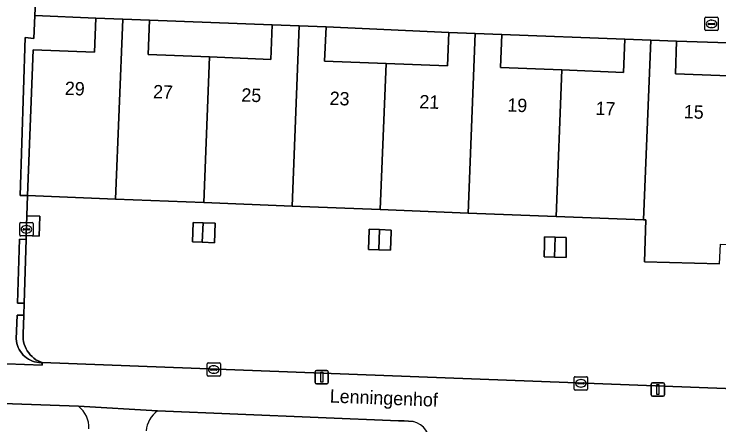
# Model space of a CAD drawing. Extents: x 160786 to 161429, y 386828 to 387485.
# Drawn here: x 161179.8 to 161232.7, y 387067.7 to 387098.5 of the extents above; entities that cross this region are included whole.
import ezdxf

# ---------------------------------------------------------------- set-up
doc = ezdxf.new("R2010")
doc.units = 0
for name, color, linetype in [('IMGEO_Brandkraan', 7, 'Continuous'), ('IMGEO_Erf', 7, 'Continuous'), ('IMGEO_Groenvoorziening', 7, 'Continuous'), ('IMGEO_Kolk', 7, 'Continuous'), ('IMGEO_Lichtmast', 7, 'Continuous'), ('IMGEO_Openbare_ruimte_label', 7, 'Continuous'), ('IMGEO_Pand', 7, 'Continuous'), ('IMGEO_Pand_nummerreeks', 7, 'Continuous'), ('IMGEO_Rijbaan_lokaal_open', 7, 'Continuous'), ('IMGEO_Voetpad_open', 7, 'Continuous')]:
    doc.layers.add(name, color=color, linetype=linetype)

msp = doc.modelspace()

# ---------------------------------------------------------------- linework, layer by layer
at = {"layer": 'IMGEO_Brandkraan'}
for p, q in [((161231.647, 387097.334), (161231.647, 387098.186)), ((161231.722, 387098.26), (161232.574, 387098.26)), ((161232.648, 387098.186), (161232.648, 387097.334)), ((161231.906, 387097.754), (161231.906, 387097.766)), ((161232.344, 387097.717), (161231.946, 387097.717)), ((161231.949, 387097.803), (161232.347, 387097.803)), ((161232.135, 387098.04), (161232.16, 387098.04)), ((161232.39, 387097.766), (161232.39, 387097.754)), ((161232.574, 387097.26), (161231.722, 387097.26)), ((161232.158, 387097.48), (161232.133, 387097.48))]:
    msp.add_line(p, q, dxfattribs=at)
for points in [[(161231.647, 387097.334), (161231.647, 387098.186)], [(161231.722, 387098.26), (161232.574, 387098.26)], [(161232.648, 387098.186), (161232.648, 387097.334)], [(161232.574, 387097.26), (161231.722, 387097.26)]]:
    msp.add_lwpolyline(points, dxfattribs=at)
for centre, radius, start, end in [((161231.724, 387098.184), 0.0765, 91.552, 178.448), ((161231.724, 387098.184), 0.0765, 91.552, 178.448), ((161232.572, 387098.184), 0.0765, 1.552, 88.448), ((161232.572, 387098.184), 0.0765, 1.552, 88.448), ((161231.946, 387097.763), 0.0403, 85.8775, 175.7526), ((161231.943, 387097.753), 0.0366, 178.938, 274.7102), ((161232.347, 387097.76), 0.043, 264.8664, 352.4533), ((161232.351, 387097.765), 0.0386, 1.7309, 96.639), ((161231.724, 387097.336), 0.0765, 181.552, 268.448), ((161231.724, 387097.336), 0.0765, 181.552, 268.448), ((161232.572, 387097.336), 0.0765, 271.552, 358.448), ((161232.572, 387097.336), 0.0765, 271.552, 358.448)]:
    msp.add_arc(centre, radius, start, end, dxfattribs=at)
for centre, major_axis, ratio, start_param, end_param in [((161232.134, 387097.76), (-0.387, 0.002), 0.722429, 4.712389, 7.853982), ((161232.159, 387097.76), (-0.39, 0.002), 0.717154, 1.570796, 4.712389)]:
    msp.add_ellipse(centre, major_axis=major_axis, ratio=ratio, start_param=start_param, end_param=end_param, dxfattribs=at)
at = {"layer": 'IMGEO_Erf'}
for points in [[(161181.375, 387098.392), (161181.29, 387096.662), (161180.66, 387096.74), (161180.273, 387084.9), (161180.819, 387084.884), (161181.251, 387095.814), (161185.861, 387095.632), (161185.963, 387098.203)], [(161189.98, 387098.045), (161189.878, 387095.468), (161194.485, 387095.286), (161199.088, 387095.105), (161199.191, 387097.704)], [(161203.222, 387097.545), (161203.12, 387094.979), (161207.73, 387094.797), (161212.338, 387094.615), (161212.437, 387097.114)], [(161216.409, 387096.957), (161216.312, 387094.494), (161220.922, 387094.312), (161225.535, 387094.13), (161225.634, 387096.626)], [(161229.53, 387096.472), (161229.433, 387094.021), (161234.095, 387093.837), (161238.757, 387093.653), (161238.856, 387096.178)], [(161193.217, 387081.413), (161193.265, 387082.866), (161193.993, 387082.842), (161194.907, 387082.811), (161194.859, 387081.358), (161193.935, 387081.389)], [(161207.178, 387080.817), (161206.4, 387080.845), (161206.452, 387082.308), (161206.454, 387082.363), (161207.238, 387082.334), (161208.118, 387082.303), (161208.116, 387082.249), (161208.113, 387082.17), (161208.064, 387080.785)], [(161219.623, 387081.802), (161220.426, 387081.773), (161221.24, 387081.743), (161221.236, 387080.237), (161220.366, 387080.266), (161219.599, 387080.291), (161219.61, 387081.265)]]:
    msp.add_lwpolyline(points, close=True, dxfattribs=at)
msp.add_lwpolyline([(161232.755, 387079.771), (161227.115, 387079.918), (161227.21, 387083.059), (161227.049, 387083.059), (161220.487, 387083.318), (161213.89, 387083.578), (161207.297, 387083.839), (161200.671, 387084.1), (161194.053, 387084.361), (161187.438, 387084.623), (161180.819, 387084.884), (161180.772, 387083.381), (161181.762, 387083.342), (161181.703, 387081.859), (161180.726, 387081.897), (161180.717, 387081.609), (161180.568, 387076.811), (161180.54, 387075.912), (161180.496, 387074.493), (161180.491, 387074.306), (161180.504, 387074.12), (161180.532, 387073.935), (161180.578, 387073.754), (161180.639, 387073.578), (161180.715, 387073.407), (161180.807, 387073.244), (161180.913, 387073.09), (161181.032, 387072.947), (161181.163, 387072.814), (161181.306, 387072.693), (161181.459, 387072.586), (161181.621, 387072.493), (161181.791, 387072.415), (161181.932, 387072.363), (161237.801, 387070.245)], dxfattribs=at)
at = {"layer": 'IMGEO_Groenvoorziening'}
for points in [[(161184.654, 387069.093), (161157.068, 387070.064)], [(161209.768, 387067.943), (161209.41, 387067.975), (161209.096, 387067.988), (161208.877, 387067.997), (161208.66, 387068.005), (161190.576, 387068.744)]]:
    msp.add_lwpolyline(points, dxfattribs=at)
for centre, radius, start, end in [((161183.394, 387067.485), 2.043, 357.8594, 51.9021), ((161191.848, 387067.023), 2.14, 126.4695, 173.9748), ((161209.309, 387066.25), 1.754, 358.5977, 74.8458)]:
    msp.add_arc(centre, radius, start, end, dxfattribs=at)
at = {"layer": 'IMGEO_Kolk'}
for p, q in [((161180.238, 387081.936), (161180.238, 387082.788)), ((161180.313, 387082.862), (161181.165, 387082.862)), ((161181.239, 387082.788), (161181.239, 387081.936)), ((161180.497, 387082.356), (161180.497, 387082.368)), ((161180.935, 387082.319), (161180.537, 387082.319)), ((161180.54, 387082.405), (161180.938, 387082.405)), ((161180.726, 387082.642), (161180.751, 387082.642)), ((161180.981, 387082.368), (161180.981, 387082.356)), ((161181.165, 387081.862), (161180.313, 387081.862)), ((161180.749, 387082.082), (161180.724, 387082.082)), ((161194.302, 387071.418), (161194.302, 387072.27)), ((161194.377, 387072.344), (161195.229, 387072.344)), ((161195.303, 387072.27), (161195.303, 387071.418)), ((161194.561, 387071.838), (161194.561, 387071.85)), ((161194.999, 387071.801), (161194.601, 387071.801)), ((161194.604, 387071.887), (161195.002, 387071.887)), ((161194.79, 387072.124), (161194.815, 387072.124)), ((161195.045, 387071.85), (161195.045, 387071.838)), ((161195.229, 387071.344), (161194.377, 387071.344)), ((161194.813, 387071.564), (161194.788, 387071.564)), ((161221.847, 387070.385), (161221.847, 387071.237)), ((161221.922, 387071.311), (161222.774, 387071.311)), ((161222.335, 387071.091), (161222.36, 387071.091)), ((161222.848, 387071.237), (161222.848, 387070.385)), ((161222.106, 387070.805), (161222.106, 387070.817)), ((161222.544, 387070.768), (161222.146, 387070.768)), ((161222.149, 387070.854), (161222.547, 387070.854)), ((161222.59, 387070.817), (161222.59, 387070.805)), ((161222.774, 387070.311), (161221.922, 387070.311)), ((161222.358, 387070.531), (161222.333, 387070.531))]:
    msp.add_line(p, q, dxfattribs=at)
for points in [[(161180.238, 387081.936), (161180.238, 387082.788)], [(161180.313, 387082.862), (161181.165, 387082.862)], [(161181.239, 387082.788), (161181.239, 387081.936)], [(161181.165, 387081.862), (161180.313, 387081.862)], [(161194.302, 387071.418), (161194.302, 387072.27)], [(161194.377, 387072.344), (161195.229, 387072.344)], [(161195.303, 387072.27), (161195.303, 387071.418)], [(161195.229, 387071.344), (161194.377, 387071.344)], [(161221.847, 387070.385), (161221.847, 387071.237)], [(161221.922, 387071.311), (161222.774, 387071.311)], [(161222.848, 387071.237), (161222.848, 387070.385)], [(161222.774, 387070.311), (161221.922, 387070.311)]]:
    msp.add_lwpolyline(points, dxfattribs=at)
for centre, radius, start, end in [((161180.315, 387082.786), 0.0765, 91.552, 178.448), ((161180.315, 387082.786), 0.0765, 91.552, 178.448), ((161181.163, 387082.786), 0.0765, 1.552, 88.448), ((161181.163, 387082.786), 0.0765, 1.552, 88.448), ((161180.537, 387082.365), 0.0403, 85.8775, 175.7526), ((161180.534, 387082.355), 0.0366, 178.938, 274.7102), ((161180.938, 387082.362), 0.043, 264.8664, 352.4533), ((161180.942, 387082.367), 0.0386, 1.7309, 96.639), ((161180.315, 387081.938), 0.0765, 181.552, 268.448), ((161180.315, 387081.938), 0.0765, 181.552, 268.448), ((161181.163, 387081.938), 0.0765, 271.552, 358.448), ((161181.163, 387081.938), 0.0765, 271.552, 358.448), ((161194.379, 387072.268), 0.0765, 91.552, 178.448), ((161194.379, 387072.268), 0.0765, 91.552, 178.448), ((161195.227, 387072.268), 0.0765, 1.552, 88.448), ((161195.227, 387072.268), 0.0765, 1.552, 88.448), ((161194.601, 387071.847), 0.0403, 85.8775, 175.7526), ((161194.598, 387071.837), 0.0366, 178.938, 274.7102), ((161195.002, 387071.844), 0.043, 264.8664, 352.4533), ((161195.006, 387071.849), 0.0386, 1.7309, 96.639), ((161194.379, 387071.42), 0.0765, 181.552, 268.448), ((161194.379, 387071.42), 0.0765, 181.552, 268.448), ((161195.227, 387071.42), 0.0765, 271.552, 358.448), ((161195.227, 387071.42), 0.0765, 271.552, 358.448), ((161221.924, 387071.235), 0.0765, 91.552, 178.448), ((161221.924, 387071.235), 0.0765, 91.552, 178.448), ((161222.772, 387071.235), 0.0765, 1.552, 88.448), ((161222.772, 387071.235), 0.0765, 1.552, 88.448), ((161222.146, 387070.814), 0.0403, 85.8775, 175.7526), ((161222.143, 387070.804), 0.0366, 178.938, 274.7102), ((161222.547, 387070.811), 0.043, 264.8664, 352.4533), ((161222.551, 387070.816), 0.0386, 1.7309, 96.639), ((161221.924, 387070.387), 0.0765, 181.552, 268.448), ((161221.924, 387070.387), 0.0765, 181.552, 268.448), ((161222.772, 387070.387), 0.0765, 271.552, 358.448), ((161222.772, 387070.387), 0.0765, 271.552, 358.448)]:
    msp.add_arc(centre, radius, start, end, dxfattribs=at)
for centre, major_axis, ratio, start_param, end_param in [((161180.725, 387082.362), (-0.387, 0.002), 0.722429, 4.712389, 7.853982), ((161180.75, 387082.362), (-0.39, 0.002), 0.717154, 1.570796, 4.712389), ((161194.789, 387071.844), (-0.387, 0.002), 0.722429, 4.712389, 7.853982), ((161194.814, 387071.844), (-0.39, 0.002), 0.717154, 1.570796, 4.712389), ((161222.334, 387070.811), (-0.387, 0.002), 0.722429, 4.712389, 7.853982), ((161222.359, 387070.811), (-0.39, 0.002), 0.717154, 1.570796, 4.712389)]:
    msp.add_ellipse(centre, major_axis=major_axis, ratio=ratio, start_param=start_param, end_param=end_param, dxfattribs=at)
at = {"layer": 'IMGEO_Lichtmast'}
for p, q in [((161202.402, 387070.881), (161202.402, 387071.681)), ((161202.402, 387071.681), (161202.402, 387070.881)), ((161202.502, 387071.781), (161203.292, 387071.781)), ((161203.292, 387071.781), (161202.502, 387071.781)), ((161203.392, 387071.681), (161203.392, 387070.881)), ((161203.392, 387070.881), (161203.392, 387071.681)), ((161203.292, 387070.781), (161202.502, 387070.781)), ((161202.502, 387070.781), (161203.292, 387070.781)), ((161227.625, 387069.952), (161227.625, 387070.752)), ((161227.625, 387070.752), (161227.625, 387069.952)), ((161227.725, 387070.852), (161228.515, 387070.852)), ((161228.515, 387070.852), (161227.725, 387070.852)), ((161228.615, 387070.752), (161228.615, 387069.952)), ((161228.615, 387069.952), (161228.615, 387070.752)), ((161228.515, 387069.852), (161227.725, 387069.852)), ((161227.725, 387069.852), (161228.515, 387069.852))]:
    msp.add_line(p, q, dxfattribs=at)
for points in [[(161202.822, 387071.656), (161202.972, 387071.656), (161202.972, 387070.906), (161202.822, 387070.906), (161202.822, 387071.656)], [(161228.045, 387070.727), (161228.195, 387070.727), (161228.195, 387069.977), (161228.045, 387069.977), (161228.045, 387070.727)]]:
    msp.add_lwpolyline(points, dxfattribs=at)
for centre, start, end in [((161202.502, 387071.681), 90, 180), ((161202.502, 387071.681), 90, 180), ((161203.292, 387071.681), 0, 90), ((161203.292, 387071.681), 360, 90), ((161202.502, 387070.881), 180, 270), ((161202.502, 387070.881), 180, 270), ((161203.292, 387070.881), 270, 0), ((161203.292, 387070.881), 270, 0), ((161227.725, 387070.752), 90, 180), ((161227.725, 387070.752), 90, 180), ((161228.515, 387070.752), 0, 90), ((161228.515, 387070.752), 360, 90), ((161227.725, 387069.952), 180, 270), ((161227.725, 387069.952), 180, 270), ((161228.515, 387069.952), 270, 0), ((161228.515, 387069.952), 270, 0)]:
    msp.add_arc(centre, 0.1, start, end, dxfattribs=at)
at = {"layer": 'IMGEO_Pand'}
for points in [[(161185.963, 387098.203), (161185.861, 387095.632), (161181.251, 387095.814), (161180.819, 387084.884), (161187.438, 387084.623), (161187.972, 387098.124)], [(161187.972, 387098.124), (161187.438, 387084.623), (161194.053, 387084.361), (161194.485, 387095.286), (161189.878, 387095.468), (161189.98, 387098.045)], [(161199.191, 387097.704), (161199.088, 387095.105), (161194.485, 387095.286), (161194.053, 387084.361), (161200.671, 387084.1), (161201.205, 387097.625)], [(161201.205, 387097.625), (161200.671, 387084.1), (161207.297, 387083.839), (161207.73, 387094.797), (161203.12, 387094.979), (161203.222, 387097.545)], [(161212.437, 387097.114), (161212.338, 387094.615), (161207.73, 387094.797), (161207.297, 387083.839), (161213.89, 387083.578), (161214.422, 387097.036)], [(161214.422, 387097.036), (161213.89, 387083.578), (161220.487, 387083.318), (161220.922, 387094.312), (161216.312, 387094.494), (161216.409, 387096.957)], [(161225.634, 387096.626), (161225.535, 387094.13), (161220.922, 387094.312), (161220.487, 387083.318), (161227.049, 387083.059), (161227.582, 387096.549)], [(161234.095, 387093.837), (161229.433, 387094.021), (161229.53, 387096.472), (161227.582, 387096.549), (161227.049, 387083.059), (161227.21, 387083.059), (161227.115, 387079.918), (161232.755, 387079.771), (161232.817, 387081.253), (161233.597, 387081.221), (161233.659, 387082.798)], [(161180.772, 387083.381), (161180.726, 387081.897), (161181.703, 387081.859), (161181.762, 387083.342)], [(161193.993, 387082.842), (161193.265, 387082.866), (161193.217, 387081.413), (161193.935, 387081.389)], [(161193.993, 387082.842), (161193.935, 387081.389), (161194.859, 387081.358), (161194.907, 387082.811)], [(161207.238, 387082.334), (161206.454, 387082.363), (161206.452, 387082.308), (161206.4, 387080.845), (161207.178, 387080.817)], [(161207.238, 387082.334), (161207.178, 387080.817), (161208.064, 387080.785), (161208.113, 387082.17), (161208.116, 387082.249), (161208.118, 387082.303)], [(161220.366, 387080.266), (161220.426, 387081.773), (161219.623, 387081.802), (161219.61, 387081.265), (161219.599, 387080.291)], [(161220.426, 387081.773), (161220.366, 387080.266), (161221.236, 387080.237), (161221.24, 387081.743)]]:
    msp.add_lwpolyline(points, close=True, dxfattribs=at)
at = {"layer": 'IMGEO_Rijbaan_lokaal_open'}
msp.add_lwpolyline([(161182.537, 387124.086), (161182.029, 387112.851), (161181.739, 387106.448), (161181.375, 387098.392), (161185.963, 387098.203), (161187.972, 387098.124), (161189.98, 387098.045), (161199.191, 387097.704), (161201.205, 387097.625), (161203.222, 387097.545), (161212.437, 387097.114), (161214.422, 387097.036), (161216.409, 387096.957), (161225.634, 387096.626), (161227.582, 387096.549), (161229.53, 387096.472), (161238.856, 387096.178)], dxfattribs=at)
at = {"layer": 'IMGEO_Voetpad_open'}
for points in [[(161175.261, 387072.419), (161181.924, 387072.163), (161181.932, 387072.363), (161181.848, 387072.361), (161181.681, 387072.369), (161181.516, 387072.391), (161181.353, 387072.429), (161181.194, 387072.48), (161181.041, 387072.546), (161180.893, 387072.625), (161180.754, 387072.717), (161180.623, 387072.821), (161180.502, 387072.936), (161180.392, 387073.062), (161180.294, 387073.197), (161180.208, 387073.34), (161180.135, 387073.49), (161180.076, 387073.647), (161180.031, 387073.807), (161180.001, 387073.972), (161179.985, 387074.138), (161180.041, 387075.927), (161180.54, 387075.912), (161180.568, 387076.811), (161180.069, 387076.826), (161180.218, 387081.624), (161180.717, 387081.609), (161180.726, 387081.897), (161180.772, 387083.381), (161180.819, 387084.884), (161180.273, 387084.9), (161180.66, 387096.74), (161181.29, 387096.662), (161181.375, 387098.392), (161181.739, 387106.448)], [(161155.473, 387073.431), (161147.279, 387073.767), (161141.468, 387074.009), (161129.056, 387074.52), (161128.864, 387071.378), (161129.133, 387071.365), (161150.759, 387070.455), (161150.793, 387070.458), (161157.068, 387070.064), (161184.654, 387069.093), (161190.576, 387068.744), (161208.66, 387068.005), (161208.877, 387067.997), (161209.096, 387067.988), (161209.41, 387067.975), (161209.768, 387067.943)], [(161280.727, 387068.57), (161245.106, 387070.035), (161237.861, 387070.236), (161237.801, 387070.245), (161181.932, 387072.363), (161181.924, 387072.163), (161175.261, 387072.419), (161175.269, 387072.619), (161155.473, 387073.431)], [(161190.576, 387068.744), (161184.654, 387069.093)]]:
    msp.add_lwpolyline(points, dxfattribs=at)
for points in [[(161180.717, 387081.609), (161180.218, 387081.624), (161180.069, 387076.826), (161180.568, 387076.811)], [(161180.54, 387075.912), (161180.041, 387075.927), (161179.985, 387074.138), (161180.001, 387073.972), (161180.031, 387073.807), (161180.076, 387073.647), (161180.135, 387073.49), (161180.208, 387073.34), (161180.294, 387073.197), (161180.392, 387073.062), (161180.502, 387072.936), (161180.623, 387072.821), (161180.754, 387072.717), (161180.893, 387072.625), (161181.041, 387072.546), (161181.194, 387072.48), (161181.353, 387072.429), (161181.516, 387072.391), (161181.681, 387072.369), (161181.848, 387072.361), (161181.932, 387072.363), (161181.791, 387072.415), (161181.621, 387072.493), (161181.459, 387072.586), (161181.306, 387072.693), (161181.163, 387072.814), (161181.032, 387072.947), (161180.913, 387073.09), (161180.807, 387073.244), (161180.715, 387073.407), (161180.639, 387073.578), (161180.578, 387073.754), (161180.532, 387073.935), (161180.504, 387074.12), (161180.491, 387074.306), (161180.496, 387074.493)]]:
    msp.add_lwpolyline(points, close=True, dxfattribs=at)
for centre, radius, start, end in [((161183.394, 387067.485), 2.043, 357.8594, 51.9021), ((161191.848, 387067.023), 2.14, 126.4695, 173.9748), ((161209.309, 387066.25), 1.754, 358.5977, 74.8458)]:
    msp.add_arc(centre, radius, start, end, dxfattribs=at)

# ---------------------------------------------------------------- texts
at = {"layer": 'IMGEO_Openbare_ruimte_label'}
msp.add_text('Lenningenhof', height=1, rotation=357.7644, dxfattribs=at).set_placement((161203.493, 387069.374))
at = {"layer": 'IMGEO_Pand_nummerreeks'}
for s, rotation, p in [('29', 357.8441, (161183.613, 387092.443)), ('27', 357.8441, (161190.235, 387092.194)), ('25', 357.8441, (161196.857, 387091.945)), ('23', 357.8441, (161203.479, 387091.696)), ('21', 357.8441, (161210.214, 387091.441)), ('19', 357.8441, (161216.813, 387091.193)), ('17', 357.8441, (161223.435, 387090.944)), ('15', 357.8457, (161230.056, 387090.694))]:
    msp.add_text(s, height=1, rotation=rotation, dxfattribs=at).set_placement(p)

doc.saveas('drawing.dxf')
